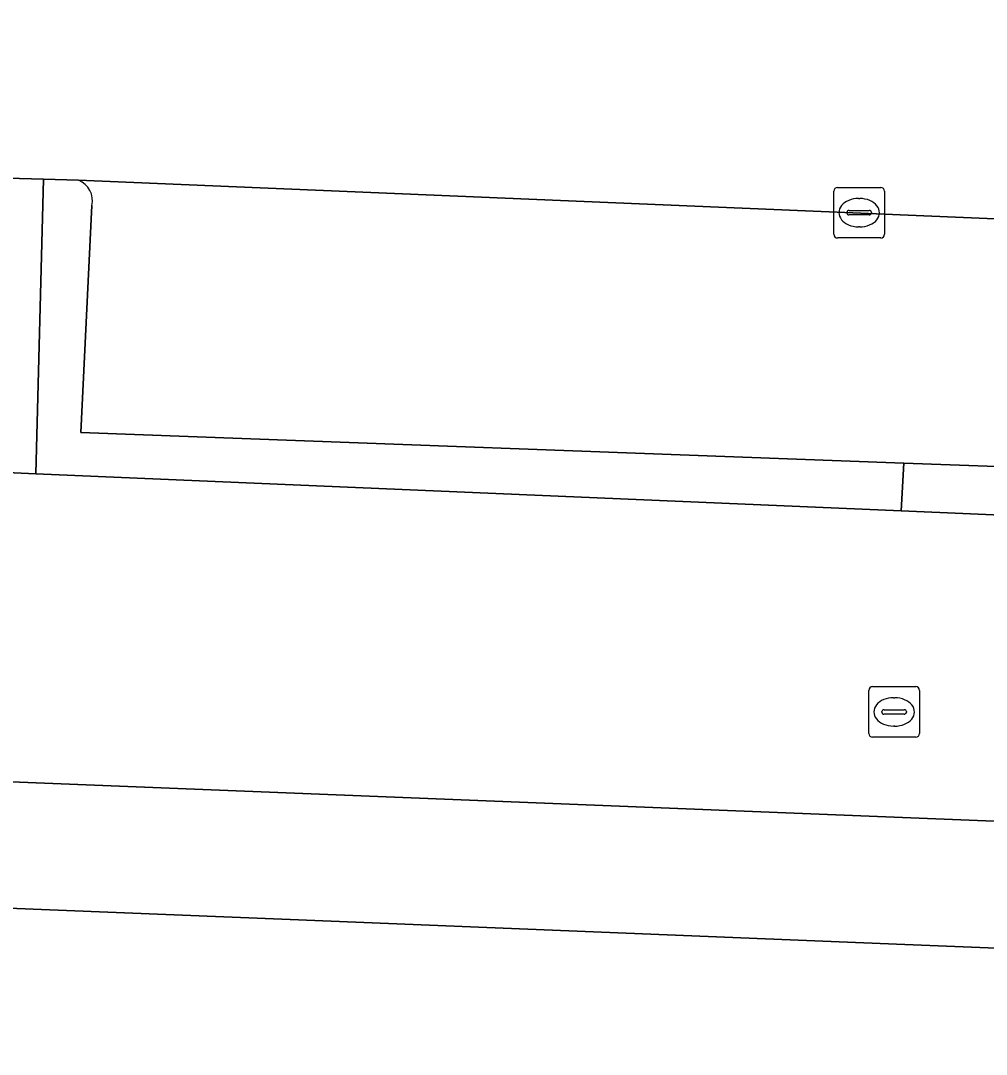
# Model space of a CAD drawing. Extents: x 160888 to 161385, y 386490 to 386908.
# Drawn here: x 161056.85 to 161075.93, y 386578.36 to 386598.78 of the extents above; entities that cross this region are included whole.
import ezdxf

# ---------------------------------------------------------------- set-up
doc = ezdxf.new("R2010")
doc.units = 0
for name, color, linetype in [('IMGEO_Groenvoorziening', 7, 'Continuous'), ('IMGEO_Haag', 7, 'Continuous'), ('IMGEO_Kolk', 7, 'Continuous'), ('IMGEO_Pand', 7, 'Continuous'), ('IMGEO_Parkeervlak_open', 7, 'Continuous'), ('IMGEO_Rijbaan_lokaal_open', 7, 'Continuous'), ('IMGEO_Verkeerseiland_open', 7, 'Continuous'), ('IMGEO_Voetpad_open', 7, 'Continuous')]:
    doc.layers.add(name, color=color, linetype=linetype)

msp = doc.modelspace()

# ---------------------------------------------------------------- linework, layer by layer
at = {"layer": 'IMGEO_Groenvoorziening'}
msp.add_lwpolyline([(161057.994, 386595.63), (161057.303, 386595.654), (161057.146, 386589.829), (161074.242, 386589.098), (161074.299, 386590.039), (161058.038, 386590.644), (161058.257, 386595.131)], dxfattribs=at)
msp.add_arc((161057.835, 386595.227), 0.433, 347.15, 68.4333, dxfattribs=at)
at = {"layer": 'IMGEO_Haag'}
msp.add_lwpolyline([(161057.994, 386595.63), (161057.303, 386595.654), (161057.146, 386589.829), (161074.242, 386589.098), (161074.299, 386590.039), (161058.038, 386590.644), (161058.257, 386595.131)], dxfattribs=at)
msp.add_arc((161057.835, 386595.227), 0.433, 347.15, 68.4333, dxfattribs=at)
at = {"layer": 'IMGEO_Kolk'}
for p, q in [((161072.913, 386594.563), (161072.913, 386595.415)), ((161072.988, 386595.489), (161073.84, 386595.489)), ((161073.914, 386595.415), (161073.914, 386594.563)), ((161073.401, 386595.269), (161073.426, 386595.269)), ((161073.172, 386594.983), (161073.172, 386594.995)), ((161073.61, 386594.946), (161073.212, 386594.946)), ((161073.215, 386595.032), (161073.613, 386595.032)), ((161073.656, 386594.995), (161073.656, 386594.983)), ((161073.424, 386594.709), (161073.399, 386594.709)), ((161073.84, 386594.489), (161072.988, 386594.489)), ((161073.604, 386584.697), (161073.604, 386585.549)), ((161073.679, 386585.623), (161074.531, 386585.623)), ((161074.605, 386585.549), (161074.605, 386584.697)), ((161074.092, 386585.403), (161074.117, 386585.403)), ((161073.863, 386585.117), (161073.863, 386585.129)), ((161073.906, 386585.166), (161074.304, 386585.166)), ((161074.347, 386585.129), (161074.347, 386585.117)), ((161074.301, 386585.08), (161073.903, 386585.08)), ((161074.115, 386584.843), (161074.09, 386584.843)), ((161074.531, 386584.623), (161073.679, 386584.623))]:
    msp.add_line(p, q, dxfattribs=at)
for points in [[(161072.913, 386594.563), (161072.913, 386595.415)], [(161072.988, 386595.489), (161073.84, 386595.489)], [(161073.914, 386595.415), (161073.914, 386594.563)], [(161073.84, 386594.489), (161072.988, 386594.489)], [(161073.604, 386584.697), (161073.604, 386585.549)], [(161073.679, 386585.623), (161074.531, 386585.623)], [(161074.605, 386585.549), (161074.605, 386584.697)], [(161074.531, 386584.623), (161073.679, 386584.623)]]:
    msp.add_lwpolyline(points, dxfattribs=at)
for centre, radius, start, end in [((161072.99, 386595.413), 0.0765, 91.552, 178.448), ((161072.99, 386595.413), 0.0765, 91.552, 178.448), ((161073.838, 386595.413), 0.0765, 1.552, 88.448), ((161073.838, 386595.413), 0.0765, 1.552, 88.448), ((161073.212, 386594.992), 0.0403, 85.8775, 175.7526), ((161073.209, 386594.982), 0.0366, 178.938, 274.7102), ((161073.613, 386594.989), 0.043, 264.8664, 352.4533), ((161073.617, 386594.994), 0.0386, 1.7309, 96.639), ((161072.99, 386594.565), 0.0765, 181.552, 268.448), ((161072.99, 386594.565), 0.0765, 181.552, 268.448), ((161073.838, 386594.565), 0.0765, 271.552, 358.448), ((161073.838, 386594.565), 0.0765, 271.552, 358.448), ((161073.681, 386585.547), 0.0765, 91.552, 178.448), ((161073.681, 386585.547), 0.0765, 91.552, 178.448), ((161074.529, 386585.547), 0.0765, 1.552, 88.448), ((161074.529, 386585.547), 0.0765, 1.552, 88.448), ((161073.903, 386585.126), 0.0403, 85.8775, 175.7526), ((161073.9, 386585.116), 0.0366, 178.938, 274.7102), ((161074.304, 386585.123), 0.043, 264.8664, 352.4533), ((161074.308, 386585.128), 0.0386, 1.7309, 96.639), ((161073.681, 386584.699), 0.0765, 181.552, 268.448), ((161073.681, 386584.699), 0.0765, 181.552, 268.448), ((161074.529, 386584.699), 0.0765, 271.552, 358.448), ((161074.529, 386584.699), 0.0765, 271.552, 358.448)]:
    msp.add_arc(centre, radius, start, end, dxfattribs=at)
for centre, major_axis, ratio, start_param, end_param in [((161073.4, 386594.989), (-0.387, 0.002), 0.722429, 4.712389, 7.853982), ((161073.425, 386594.989), (-0.39, 0.002), 0.717154, 1.570796, 4.712389), ((161074.091, 386585.123), (-0.387, 0.002), 0.722429, 4.712389, 7.853982), ((161074.116, 386585.123), (-0.39, 0.002), 0.717154, 1.570796, 4.712389)]:
    msp.add_ellipse(centre, major_axis=major_axis, ratio=ratio, start_param=start_param, end_param=end_param, dxfattribs=at)
at = {"layer": 'IMGEO_Pand'}
msp.add_lwpolyline([(161113.546, 386663.894), (161112.853, 386646.718), (161112.621, 386640.934), (161112.559, 386639.396), (161112.378, 386634.915), (161112.255, 386631.87), (161111.098, 386603.328), (161110.606, 386591.176), (161110.319, 386584.108), (161110.116, 386579.09), (161091.136, 386579.854), (161084.022, 386580.14), (161074.316, 386580.531), (161062.171, 386581.019), (161050.874, 386581.474), (161050.87, 386581.374), (161046.888, 386581.503), (161046.117, 386562.468)], dxfattribs=at)
at = {"layer": 'IMGEO_Parkeervlak_open'}
for points in [[(161094.743, 386589.652), (161094.965, 386594.132), (161091.236, 386594.231), (161057.994, 386595.63)], [(161058.257, 386595.131), (161058.038, 386590.644), (161074.299, 386590.039), (161077.223, 386589.931), (161084.903, 386589.645), (161094.243, 386589.207)]]:
    msp.add_lwpolyline(points, dxfattribs=at)
msp.add_arc((161057.835, 386595.227), 0.433, 347.15, 68.4333, dxfattribs=at)
at = {"layer": 'IMGEO_Rijbaan_lokaal_open'}
for points in [[(161098.414, 386599.274), (161098.278, 386599.279), (161047.095, 386601.374), (161044.375, 386601.515), (161044.251, 386596.188), (161052.882, 386595.826), (161053.723, 386595.747), (161057.303, 386595.654), (161057.994, 386595.63), (161091.236, 386594.231), (161094.965, 386594.132), (161101.774, 386593.919), (161107.744, 386593.603), (161110.493, 386661.403)], [(161097.578, 386588.211), (161094.839, 386588.218), (161094.672, 386588.225), (161077.134, 386588.975), (161074.242, 386589.098), (161057.146, 386589.829), (161053.563, 386589.992), (161052.626, 386590.016), (161044.087, 386590.418), (161043.695, 386584.439), (161043.837, 386584.358), (161046.972, 386584.164), (161048.595, 386584.064), (161107.346, 386581.714), (161107.72, 386592.866), (161103.947, 386592.961), (161101.733, 386593.113)]]:
    msp.add_lwpolyline(points, dxfattribs=at)
at = {"layer": 'IMGEO_Verkeerseiland_open'}
msp.add_lwpolyline([(161074.299, 386590.039), (161074.242, 386589.098), (161077.134, 386588.975), (161077.223, 386589.931)], close=True, dxfattribs=at)
at = {"layer": 'IMGEO_Voetpad_open'}
for points in [[(161112.255, 386631.87), (161112.378, 386634.915), (161112.559, 386639.396), (161112.621, 386640.934), (161112.853, 386646.718), (161113.546, 386663.894), (161110.493, 386661.403), (161107.744, 386593.603), (161107.72, 386592.866), (161107.346, 386581.714), (161048.595, 386584.064), (161046.972, 386584.164), (161046.888, 386581.503), (161050.87, 386581.374), (161050.874, 386581.474), (161062.171, 386581.019), (161074.316, 386580.531), (161084.022, 386580.14), (161091.136, 386579.854), (161110.116, 386579.09), (161110.319, 386584.108), (161110.606, 386591.176), (161111.098, 386603.328)], [(161057.303, 386595.654), (161053.723, 386595.747), (161052.882, 386595.826), (161044.251, 386596.188), (161044.087, 386590.418), (161052.626, 386590.016), (161053.563, 386589.992), (161057.146, 386589.829)]]:
    msp.add_lwpolyline(points, close=True, dxfattribs=at)

doc.saveas('drawing.dxf')
